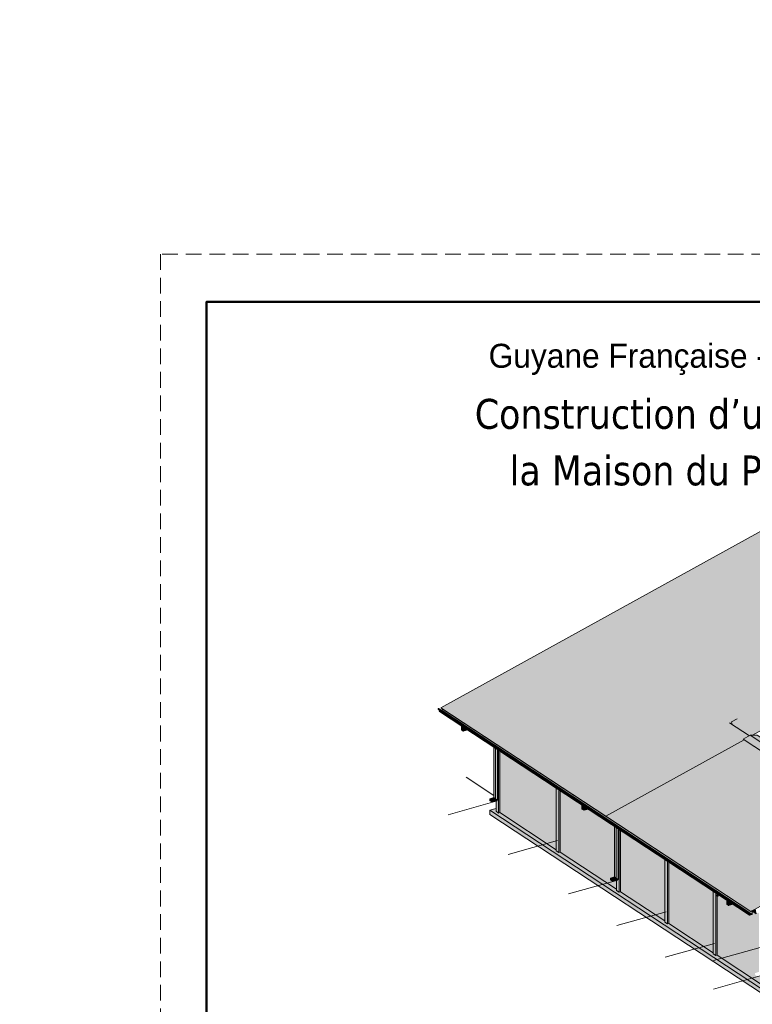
# Model space of a CAD drawing. Header units: millimetres. Extents: x 1567 to 2756, y -116 to 725.
# Tile 259 of 418: x 2532 to 2649, y 54 to 210. Entities that reach past the tile are written whole.
import ezdxf

# ---------------------------------------------------------------- set-up
doc = ezdxf.new("R2010")
doc.units = ezdxf.units.MM
doc.linetypes.add('CADWORK_12', pattern=[3.75, 2.5, -1.25])
doc.layers.add('Ech.1_1', color=7, linetype='Continuous')
doc.layers.add('Ech.1_50', color=7, linetype='Continuous')
doc.styles.add('franklin gothic book-i', font='txt', dxfattribs={"height": 1})
doc.styles.add('tahoma-', font='txt', dxfattribs={"height": 1})

# ---------------------------------------------------------------- blocks, each defined once
blk = doc.blocks.new('CDWK_PTTYP01')
at = {"color": 0, "linetype": 'Continuous', "lineweight": -2}
for p, q in [((-0.5, 0.5), (0.5, 0.5)), ((-0.5, -0.5), (-0.5, 0.5)), ((0.5, 0.5), (0.5, -0.5)), ((0.5, -0.5), (-0.5, -0.5))]:
    blk.add_line(p, q, dxfattribs=at)
blk.add_point((0, 0), dxfattribs=at)

msp = doc.modelspace()

# ---------------------------------------------------------------- hatches: boundary and pattern name
at = {"layer": 'Ech.1_1', "linetype": 'Continuous', "lineweight": 5, "true_color": 0xe6f1fc, "transparency": 33554687}
for points in [[(2648.203, 96.531), (2648.537, 96.535), (2682.284, 115.162), (2656.038, 132.398), (2598.958, 100.891), (2625.203, 83.655), (2647.236, 95.817), (2647.087, 95.915), (2648.203, 96.531)], [(2647.236, 95.817), (2625.203, 83.655), (2648.296, 68.489), (2671.296, 81.184), (2671.146, 81.282), (2670.18, 80.749), (2647.236, 95.817)]]:
    msp.add_hatch(color=7, dxfattribs=at).paths.add_polyline_path(points)
at = {"layer": 'Ech.1_1', "linetype": 'Continuous', "lineweight": 5, "true_color": 0xd7d7ea, "transparency": 33554687}
for points in [[(2647.896, 68.376), (2647.899, 68.377), (2598.56, 100.779), (2598.557, 100.778), (2598.554, 100.776), (2598.551, 100.774), (2598.548, 100.772), (2598.546, 100.769), (2598.544, 100.765), (2598.542, 100.762), (2598.541, 100.758), (2598.54, 100.754), (2598.54, 100.751), (2647.878, 68.348), (2647.878, 68.352), (2647.879, 68.356), (2647.88, 68.359), (2647.882, 68.363), (2647.884, 68.366), (2647.887, 68.369), (2647.889, 68.372), (2647.892, 68.374), (2647.896, 68.376)], [(2647.878, 68.348), (2598.54, 100.751), (2598.54, 100.696), (2647.878, 68.294), (2647.878, 68.348)], [(2647.878, 68.294), (2598.54, 100.696), (2598.54, 100.693), (2598.54, 100.691), (2598.541, 100.688), (2598.542, 100.686), (2598.544, 100.684), (2598.546, 100.682), (2598.547, 100.681), (2647.885, 68.279), (2647.884, 68.279), (2647.882, 68.281), (2647.881, 68.283), (2647.88, 68.285), (2647.879, 68.288), (2647.878, 68.291), (2647.878, 68.294)], [(2598.605, 100.792), (2598.56, 100.779), (2647.899, 68.377), (2647.944, 68.389), (2598.605, 100.792)], [(2647.947, 68.39), (2647.951, 68.39), (2647.954, 68.389), (2647.957, 68.388), (2598.619, 100.79), (2598.619, 100.79), (2598.616, 100.792), (2598.612, 100.793), (2598.609, 100.793), (2598.605, 100.792), (2647.944, 68.389), (2647.947, 68.39)], [(2647.919, 68.266), (2647.888, 68.277), (2647.886, 68.278), (2647.885, 68.279), (2647.884, 68.279), (2645.708, 69.708), (2598.623, 100.631), (2598.625, 100.628), (2598.629, 100.616), (2647.968, 68.213), (2647.963, 68.226), (2647.957, 68.237), (2647.949, 68.247), (2647.941, 68.255), (2647.936, 68.259), (2647.93, 68.262), (2647.919, 68.266)], [(2598.683, 100.428), (2648.022, 68.026), (2647.968, 68.213), (2598.629, 100.616), (2598.683, 100.428)], [(2648.022, 68.026), (2598.683, 100.428), (2598.687, 100.418), (2598.692, 100.408), (2598.699, 100.4), (2598.707, 100.393), (2598.709, 100.392), (2648.046, 67.99), (2648.038, 67.997), (2648.031, 68.005), (2648.025, 68.015), (2648.022, 68.026)], [(2648.077, 67.98), (2648.076, 67.98), (2648.065, 67.982), (2648.055, 67.985), (2648.047, 67.99), (2648.046, 67.99), (2645.507, 69.658), (2598.765, 100.355), (2598.765, 100.327), (2648.104, 67.925), (2648.104, 67.963), (2648.077, 67.98)], [(2598.773, 100.312), (2648.111, 67.91), (2648.11, 67.91), (2648.108, 67.912), (2648.106, 67.915), (2648.105, 67.918), (2648.104, 67.921), (2648.104, 67.925), (2598.765, 100.327), (2598.766, 100.324), (2598.766, 100.321), (2598.768, 100.318), (2598.769, 100.315), (2598.772, 100.313), (2598.773, 100.312)], [(2648.493, 68.016), (2648.495, 68.017), (2648.498, 68.019), (2648.5, 68.02), (2648.503, 68.023), (2648.505, 68.025), (2648.506, 68.028), (2648.508, 68.03), (2648.509, 68.033), (2648.509, 68.036), (2648.509, 68.039), (2599.171, 100.442), (2599.171, 100.439), (2599.17, 100.436), (2599.169, 100.433), (2599.168, 100.43), (2599.168, 100.43), (2647.957, 68.388), (2647.96, 68.386), (2647.962, 68.383), (2647.963, 68.38), (2647.964, 68.377), (2647.964, 68.373), (2647.964, 68.369), (2647.963, 68.365), (2647.963, 68.364), (2648.493, 68.016)], [(2648.462, 68.58), (2648.296, 68.489), (2599.171, 100.751), (2599.171, 100.442), (2648.509, 68.039), (2648.509, 68.549), (2648.462, 68.58)], [(2602.538, 97.839), (2602.236, 98.037), (2602.236, 97.389), (2602.538, 97.191), (2602.538, 97.839)], [(2602.831, 97.647), (2602.538, 97.839), (2602.538, 97.191), (2602.831, 97.58), (2602.831, 97.647)], [(2602.904, 97.599), (2602.831, 97.58), (2602.538, 97.191), (2603.253, 97.37), (2602.904, 97.599)], [(2602.831, 97.58), (2602.904, 97.599), (2602.831, 97.647), (2602.831, 97.58)], [(2607.388, 86.617), (2607.69, 86.419), (2607.69, 94.456), (2607.388, 94.654), (2607.388, 86.617)], [(2607.983, 86.195), (2607.983, 94.264), (2607.69, 94.456), (2607.69, 86.419), (2607.983, 86.195)], [(2607.063, 86.222), (2607.69, 86.419), (2607.388, 86.617), (2606.761, 86.42), (2607.063, 86.222)], [(2606.77, 86.107), (2607.072, 85.909), (2607.063, 86.222), (2606.761, 86.42), (2606.77, 86.107)], [(2607.072, 85.909), (2607.983, 86.195), (2607.69, 86.419), (2607.063, 86.222), (2607.072, 85.909)], [(2621.725, 85.238), (2621.424, 85.436), (2621.424, 84.788), (2621.725, 84.59), (2621.725, 85.238)], [(2622.018, 85.046), (2621.725, 85.238), (2621.725, 84.59), (2622.018, 84.979), (2622.018, 85.046)], [(2621.725, 84.59), (2622.44, 84.769), (2622.091, 84.998), (2622.018, 84.979), (2621.725, 84.59)], [(2622.018, 84.979), (2622.091, 84.998), (2622.018, 85.046), (2622.018, 84.979)], [(2626.576, 74.016), (2626.877, 73.818), (2626.877, 81.855), (2626.576, 82.053), (2626.576, 74.016)], [(2627.17, 81.663), (2626.877, 81.855), (2626.877, 73.818), (2627.17, 73.594), (2627.17, 81.663)], [(2626.25, 73.621), (2626.877, 73.818), (2626.576, 74.016), (2625.949, 73.819), (2626.25, 73.621)], [(2625.957, 73.506), (2626.259, 73.308), (2626.25, 73.621), (2625.949, 73.819), (2625.957, 73.506)], [(2626.259, 73.308), (2627.17, 73.594), (2626.877, 73.818), (2626.25, 73.621), (2626.259, 73.308)], [(2644.75, 70.117), (2644.448, 70.315), (2644.448, 69.667), (2644.75, 69.469), (2644.75, 70.117)], [(2645.043, 69.925), (2644.75, 70.117), (2644.75, 69.469), (2645.043, 69.858), (2645.043, 69.925)], [(2645.116, 69.877), (2645.043, 69.858), (2644.75, 69.469), (2645.465, 69.648), (2645.116, 69.877)], [(2645.043, 69.858), (2645.116, 69.877), (2645.043, 69.925), (2645.043, 69.858)], [(2648.076, 67.98), (2648.087, 67.98), (2648.09, 67.98), (2648.093, 67.98), (2648.096, 67.978), (2648.097, 67.978), (2648.098, 67.977), (2648.1, 67.975), (2648.102, 67.972), (2648.103, 67.969), (2648.104, 67.966), (2648.104, 67.963), (2648.104, 67.925), (2648.104, 67.921), (2648.105, 67.918), (2648.106, 67.915), (2648.108, 67.912), (2648.11, 67.91), (2648.111, 67.91), (2648.112, 67.909), (2648.115, 67.908), (2648.118, 67.907), (2648.121, 67.907), (2648.125, 67.908), (2648.493, 68.012), (2648.496, 68.013), (2648.499, 68.015), (2648.502, 68.017), (2648.505, 68.02), (2648.508, 68.023), (2648.51, 68.026), (2648.511, 68.029), (2648.513, 68.033), (2648.513, 68.037), (2648.514, 68.04), (2648.514, 68.55), (2648.509, 68.549), (2648.509, 68.039), (2648.509, 68.036), (2648.509, 68.033), (2648.508, 68.03), (2648.506, 68.028), (2648.505, 68.025), (2648.503, 68.023), (2648.5, 68.02), (2648.498, 68.019), (2648.495, 68.017), (2648.493, 68.016), (2648.125, 67.912), (2648.122, 67.912), (2648.12, 67.912), (2648.117, 67.912), (2648.115, 67.913), (2648.114, 67.914), (2648.113, 67.914), (2648.111, 67.916), (2648.11, 67.918), (2648.109, 67.92), (2648.108, 67.923), (2648.108, 67.926), (2648.108, 67.964), (2648.108, 67.968), (2648.107, 67.972), (2648.105, 67.975), (2648.103, 67.978), (2648.101, 67.981), (2648.099, 67.982), (2648.098, 67.983), (2648.095, 67.984), (2648.091, 67.985), (2648.087, 67.985), (2648.077, 67.985), (2648.067, 67.986), (2648.057, 67.99), (2648.05, 67.994), (2648.049, 67.995), (2648.041, 68.001), (2648.034, 68.009), (2648.029, 68.018), (2648.026, 68.028), (2647.972, 68.216), (2647.967, 68.229), (2647.961, 68.24), (2647.953, 68.25), (2647.944, 68.259), (2647.938, 68.263), (2647.933, 68.266), (2647.921, 68.271), (2647.891, 68.282), (2647.889, 68.282), (2647.888, 68.283), (2647.887, 68.283), (2647.886, 68.285), (2647.884, 68.286), (2647.883, 68.288), (2647.883, 68.29), (2647.882, 68.292), (2647.882, 68.295), (2647.882, 68.349), (2647.882, 68.352), (2647.883, 68.355), (2647.884, 68.358), (2647.885, 68.361), (2647.887, 68.364), (2647.889, 68.366), (2647.891, 68.368), (2647.894, 68.37), (2647.896, 68.371), (2647.899, 68.372), (2647.944, 68.385), (2647.946, 68.385), (2647.949, 68.385), (2647.952, 68.385), (2647.954, 68.384), (2647.955, 68.384), (2647.956, 68.382), (2647.958, 68.38), (2647.959, 68.377), (2647.96, 68.375), (2647.96, 68.372), (2647.96, 68.368), (2647.959, 68.365), (2647.958, 68.362), (2647.956, 68.359), (2647.954, 68.356), (2647.952, 68.354), (2647.949, 68.351), (2647.946, 68.35), (2647.944, 68.349), (2647.923, 68.343), (2647.923, 68.338), (2647.944, 68.344), (2647.947, 68.346), (2647.951, 68.348), (2647.954, 68.35), (2647.957, 68.353), (2647.96, 68.357), (2647.962, 68.361), (2647.963, 68.365), (2647.964, 68.369), (2647.964, 68.373), (2647.964, 68.377), (2647.963, 68.38), (2647.962, 68.383), (2647.96, 68.386), (2647.957, 68.388), (2647.957, 68.388), (2647.954, 68.389), (2647.951, 68.39), (2647.947, 68.39), (2647.944, 68.389), (2647.899, 68.377), (2647.896, 68.376), (2647.892, 68.374), (2647.889, 68.372), (2647.887, 68.369), (2647.884, 68.366), (2647.882, 68.363), (2647.88, 68.359), (2647.879, 68.356), (2647.878, 68.352), (2647.878, 68.348), (2647.878, 68.294), (2647.878, 68.291), (2647.879, 68.288), (2647.88, 68.285), (2647.881, 68.283), (2647.882, 68.281), (2647.884, 68.279), (2647.885, 68.279), (2647.886, 68.278), (2647.888, 68.277), (2647.919, 68.266), (2647.93, 68.262), (2647.936, 68.259), (2647.941, 68.255), (2647.949, 68.247), (2647.957, 68.237), (2647.963, 68.226), (2647.968, 68.213), (2648.022, 68.026), (2648.025, 68.015), (2648.031, 68.005), (2648.038, 67.997), (2648.046, 67.99), (2648.047, 67.99), (2648.055, 67.985), (2648.065, 67.982), (2648.076, 67.98)], [(2647.944, 68.344), (2647.923, 68.338), (2647.886, 68.362), (2647.885, 68.361), (2647.884, 68.358), (2647.883, 68.355), (2647.882, 68.352), (2647.882, 68.349), (2647.882, 68.3), (2647.938, 68.263), (2647.944, 68.259), (2647.953, 68.25), (2647.961, 68.24), (2647.967, 68.229), (2647.972, 68.216), (2648.025, 68.031), (2648.098, 67.983), (2648.099, 67.982), (2648.101, 67.981), (2648.103, 67.978), (2648.105, 67.975), (2648.107, 67.972), (2648.108, 67.968), (2648.108, 67.964), (2648.108, 67.926), (2648.108, 67.923), (2648.125, 67.912), (2648.493, 68.016), (2647.963, 68.364), (2647.962, 68.361), (2647.96, 68.357), (2647.957, 68.353), (2647.954, 68.35), (2647.951, 68.348), (2647.947, 68.346), (2647.944, 68.344)], [(2647.921, 68.271), (2647.933, 68.266), (2647.938, 68.263), (2647.882, 68.3), (2647.882, 68.297), (2647.921, 68.271)], [(2647.891, 68.282), (2647.921, 68.271), (2647.882, 68.297), (2647.882, 68.295), (2647.882, 68.292), (2647.883, 68.29), (2647.883, 68.288), (2647.884, 68.286), (2647.886, 68.285), (2647.891, 68.282)], [(2647.923, 68.343), (2647.888, 68.365), (2647.886, 68.362), (2647.923, 68.338), (2647.923, 68.343)], [(2647.888, 68.283), (2647.89, 68.282), (2647.886, 68.285), (2647.887, 68.283), (2647.888, 68.283)], [(2647.905, 68.374), (2647.899, 68.372), (2647.896, 68.371), (2647.894, 68.37), (2647.891, 68.368), (2647.889, 68.366), (2647.888, 68.365), (2647.923, 68.343), (2647.944, 68.349), (2647.905, 68.374)], [(2647.949, 68.385), (2647.946, 68.385), (2647.944, 68.385), (2647.905, 68.374), (2647.944, 68.349), (2647.946, 68.35), (2647.949, 68.351), (2647.952, 68.354), (2647.954, 68.356), (2647.956, 68.359), (2647.958, 68.362), (2647.959, 68.365), (2647.96, 68.368), (2647.96, 68.372), (2647.96, 68.375), (2647.959, 68.377), (2647.958, 68.38), (2647.956, 68.382), (2647.955, 68.384), (2647.954, 68.384), (2647.952, 68.385), (2647.949, 68.385)], [(2648.087, 67.985), (2648.091, 67.985), (2648.095, 67.984), (2648.098, 67.983), (2648.025, 68.031), (2648.026, 68.028), (2648.027, 68.025), (2648.087, 67.985)], [(2648.077, 67.985), (2648.087, 67.985), (2648.027, 68.025), (2648.029, 68.018), (2648.034, 68.009), (2648.041, 68.001), (2648.049, 67.995), (2648.05, 67.994), (2648.057, 67.99), (2648.067, 67.986), (2648.077, 67.985)], [(2648.087, 67.98), (2648.077, 67.98), (2648.104, 67.963), (2648.104, 67.966), (2648.103, 67.969), (2648.102, 67.972), (2648.1, 67.975), (2648.098, 67.977), (2648.097, 67.978), (2648.096, 67.978), (2648.093, 67.98), (2648.09, 67.98), (2648.087, 67.98)], [(2648.12, 67.912), (2648.122, 67.912), (2648.125, 67.912), (2648.108, 67.923), (2648.108, 67.923), (2648.109, 67.92), (2648.11, 67.918), (2648.111, 67.916), (2648.113, 67.914), (2648.114, 67.914), (2648.115, 67.913), (2648.117, 67.912), (2648.12, 67.912)], [(2648.509, 68.549), (2648.514, 68.55), (2648.465, 68.582), (2648.462, 68.58), (2648.509, 68.549)]]:
    msp.add_hatch(color=254, dxfattribs=at).paths.add_polyline_path(points)
at = {"layer": 'Ech.1_1', "linetype": 'Continuous', "lineweight": 5, "true_color": 0xddd7ea, "transparency": 33554687}
for points in [[(2670.18, 80.749), (2671.296, 81.365), (2648.203, 96.531), (2647.087, 95.915), (2670.18, 80.749)], [(2649.318, 96.545), (2648.203, 96.531), (2671.296, 81.365), (2672.411, 81.378), (2649.318, 96.545)]]:
    msp.add_hatch(color=254, dxfattribs=at).paths.add_polyline_path(points)
at = {"layer": 'Ech.1_1', "linetype": 'Continuous', "lineweight": 5, "true_color": 0xdcdcdc, "transparency": 33554687}
for points in [[(2607.983, 86.195), (2607.752, 86.123), (2607.752, 84.425), (2608.163, 84.155), (2608.163, 94.145), (2607.983, 94.264), (2607.983, 86.195)], [(2608.163, 84.155), (2608.372, 84.214), (2608.372, 94.008), (2608.163, 94.145), (2608.163, 84.155)], [(2617.756, 87.845), (2617.345, 88.115), (2617.345, 78.124), (2617.756, 77.854), (2617.756, 87.845)], [(2617.756, 77.854), (2617.966, 77.913), (2617.966, 87.707), (2617.756, 87.845), (2617.756, 77.854)], [(2627.559, 71.613), (2627.35, 71.554), (2626.939, 71.824), (2626.939, 72.02), (2617.966, 77.913), (2617.756, 77.854), (2617.345, 78.124), (2617.345, 78.321), (2608.372, 84.214), (2608.163, 84.155), (2607.752, 84.425), (2607.752, 84.875), (2606.749, 84.592), (2650.332, 55.97), (2652.422, 56.56), (2651.42, 57.218), (2651.42, 56.727), (2650.375, 56.432), (2649.964, 56.702), (2649.964, 56.899), (2642.909, 61.532), (2642.7, 61.473), (2642.289, 61.743), (2642.289, 61.939), (2635.234, 66.572), (2635.025, 66.513), (2634.614, 66.783), (2634.614, 66.98), (2627.559, 71.613)], [(2606.749, 83.915), (2650.332, 55.293), (2650.332, 55.97), (2606.749, 84.592), (2606.749, 83.915)], [(2627.17, 73.594), (2626.939, 73.522), (2626.939, 71.824), (2627.35, 71.554), (2627.35, 81.544), (2627.17, 81.663), (2627.17, 73.594)], [(2627.35, 71.554), (2627.559, 71.613), (2627.559, 81.407), (2627.35, 81.544), (2627.35, 71.554)], [(2635.025, 76.504), (2634.614, 76.774), (2634.614, 66.783), (2635.025, 66.513), (2635.025, 76.504)], [(2635.025, 66.513), (2635.234, 66.572), (2635.234, 76.366), (2635.025, 76.504), (2635.025, 66.513)], [(2642.7, 71.463), (2642.289, 71.733), (2642.289, 61.743), (2642.7, 61.473), (2642.7, 71.463)], [(2642.7, 61.473), (2642.909, 61.532), (2642.909, 71.326), (2642.7, 71.463), (2642.7, 61.473)]]:
    msp.add_hatch(color=254, dxfattribs=at).paths.add_polyline_path(points)
at = {"layer": 'Ech.1_1', "linetype": 'Continuous', "lineweight": 5, "true_color": 0xf8f8f8, "transparency": 33554687}
for points in [[(2617.345, 88.115), (2608.372, 94.008), (2608.372, 84.214), (2617.345, 78.321), (2617.345, 88.115)], [(2622.44, 84.769), (2621.725, 84.59), (2621.424, 84.788), (2621.424, 85.436), (2617.966, 87.707), (2617.966, 77.913), (2626.939, 72.02), (2626.939, 73.522), (2626.259, 73.308), (2625.957, 73.506), (2625.949, 73.819), (2626.576, 74.016), (2626.576, 82.053), (2622.44, 84.769)], [(2634.614, 76.774), (2627.559, 81.407), (2627.559, 71.613), (2634.614, 66.98), (2634.614, 76.774)], [(2642.289, 71.733), (2635.234, 76.366), (2635.234, 66.572), (2642.289, 61.939), (2642.289, 71.733)], [(2648.121, 67.907), (2648.118, 67.907), (2648.115, 67.908), (2648.112, 67.909), (2648.111, 67.91), (2648.11, 67.91), (2645.465, 69.648), (2644.75, 69.469), (2644.448, 69.667), (2644.448, 70.315), (2642.909, 71.326), (2642.909, 61.532), (2649.964, 56.899), (2649.964, 58.401), (2649.283, 58.187), (2648.982, 58.385), (2648.973, 58.698), (2649.6, 58.895), (2649.6, 68.194), (2649.454, 68.29), (2649.144, 68.119), (2648.514, 68.534), (2648.514, 68.04), (2648.513, 68.037), (2648.513, 68.033), (2648.511, 68.029), (2648.51, 68.026), (2648.508, 68.023), (2648.505, 68.02), (2648.502, 68.017), (2648.499, 68.015), (2648.496, 68.013), (2648.493, 68.012), (2648.125, 67.908), (2648.121, 67.907)]]:
    msp.add_hatch(color=7, dxfattribs=at).paths.add_polyline_path(points)
at = {"layer": 'Ech.1_1', "linetype": 'Continuous', "lineweight": 5, "true_color": 0xf7e0b3, "transparency": 33554687}
msp.add_hatch(color=254, dxfattribs=at).paths.add_polyline_path([(2648.962, 68.856), (2648.465, 68.582), (2648.514, 68.55), (2648.514, 68.534), (2649.144, 68.119), (2648.962, 68.856)])

# ---------------------------------------------------------------- linework, layer by layer
at = {"layer": 'Ech.1_1', "color": 254, "linetype": 'Continuous', "lineweight": 5}
for p, q in [((2646.096, 99.163), (2645.234, 98.687)), ((2644.913, 98.51), (2648.053, 96.448))]:
    msp.add_line(p, q, dxfattribs=at)
at = {"layer": 'Ech.1_1', "color": 185, "linetype": 'Continuous', "lineweight": 5}
msp.add_line((2645.321, 98.242), (2645.234, 98.687), dxfattribs=at)
at = {"layer": 'Ech.1_1', "color": 7, "linetype": 'Continuous', "lineweight": 5}
for p, q in [((2607.388, 86.959), (2602.998, 89.843)), ((2600.117, 83.882), (2607.957, 86.095)), ((2609.71, 77.582), (2617.551, 79.794)), ((2619.304, 71.281), (2627.144, 73.494)), ((2626.979, 66.241), (2634.819, 68.453)), ((2634.654, 61.201), (2642.494, 63.413)), ((2642.328, 60.673), (2649.751, 62.768)), ((2642.328, 56.16), (2650.169, 58.373))]:
    msp.add_line(p, q, dxfattribs=at)
at = {"layer": 'Ech.1_1', "color": 251, "linetype": 'Continuous', "lineweight": 50}
msp.add_lwpolyline([(2561.72, -115.512), (2561.72, 165.488), (2755.72, 165.488), (2755.72, -115.512), (2561.72, -115.512)], close=True, dxfattribs=at)
at = {"layer": 'Ech.1_1', "color": 7, "linetype": 'Continuous', "lineweight": 5}
for points in [[(2648.203, 96.531), (2648.537, 96.535), (2682.284, 115.162), (2656.038, 132.398), (2598.958, 100.891), (2625.203, 83.655), (2647.236, 95.817), (2647.087, 95.915), (2648.203, 96.531)], [(2647.896, 68.376), (2647.899, 68.377), (2598.56, 100.779), (2598.557, 100.778), (2598.554, 100.776), (2598.551, 100.774), (2598.548, 100.772), (2598.546, 100.769), (2598.544, 100.765), (2598.542, 100.762), (2598.541, 100.758), (2598.54, 100.754), (2598.54, 100.751), (2647.878, 68.348), (2647.878, 68.352), (2647.879, 68.356), (2647.88, 68.359), (2647.882, 68.363), (2647.884, 68.366), (2647.887, 68.369), (2647.889, 68.372), (2647.892, 68.374), (2647.896, 68.376)], [(2647.878, 68.348), (2598.54, 100.751), (2598.54, 100.696), (2647.878, 68.294), (2647.878, 68.348)], [(2647.878, 68.294), (2598.54, 100.696), (2598.54, 100.693), (2598.54, 100.691), (2598.541, 100.688), (2598.542, 100.686), (2598.544, 100.684), (2598.546, 100.682), (2598.547, 100.681), (2647.885, 68.279), (2647.884, 68.279), (2647.882, 68.281), (2647.881, 68.283), (2647.88, 68.285), (2647.879, 68.288), (2647.878, 68.291), (2647.878, 68.294)], [(2598.605, 100.792), (2598.56, 100.779), (2647.899, 68.377), (2647.944, 68.389), (2598.605, 100.792)], [(2647.947, 68.39), (2647.951, 68.39), (2647.954, 68.389), (2647.957, 68.388), (2598.619, 100.79), (2598.619, 100.79), (2598.616, 100.792), (2598.612, 100.793), (2598.609, 100.793), (2598.605, 100.792), (2647.944, 68.389), (2647.947, 68.39)], [(2647.919, 68.266), (2647.888, 68.277), (2647.886, 68.278), (2647.885, 68.279), (2647.884, 68.279), (2645.708, 69.708), (2598.623, 100.631), (2598.625, 100.628), (2598.629, 100.616), (2647.968, 68.213), (2647.963, 68.226), (2647.957, 68.237), (2647.949, 68.247), (2647.941, 68.255), (2647.936, 68.259), (2647.93, 68.262), (2647.919, 68.266)], [(2598.683, 100.428), (2648.022, 68.026), (2647.968, 68.213), (2598.629, 100.616), (2598.683, 100.428)], [(2648.022, 68.026), (2598.683, 100.428), (2598.687, 100.418), (2598.692, 100.408), (2598.699, 100.4), (2598.707, 100.393), (2598.709, 100.392), (2648.046, 67.99), (2648.038, 67.997), (2648.031, 68.005), (2648.025, 68.015), (2648.022, 68.026)], [(2648.077, 67.98), (2648.076, 67.98), (2648.065, 67.982), (2648.055, 67.985), (2648.047, 67.99), (2648.046, 67.99), (2645.507, 69.658), (2598.765, 100.355), (2598.765, 100.327), (2648.104, 67.925), (2648.104, 67.963), (2648.077, 67.98)], [(2598.773, 100.312), (2648.111, 67.91), (2648.11, 67.91), (2648.108, 67.912), (2648.106, 67.915), (2648.105, 67.918), (2648.104, 67.921), (2648.104, 67.925), (2598.765, 100.327), (2598.766, 100.324), (2598.766, 100.321), (2598.768, 100.318), (2598.769, 100.315), (2598.772, 100.313), (2598.773, 100.312)], [(2648.493, 68.016), (2648.495, 68.017), (2648.498, 68.019), (2648.5, 68.02), (2648.503, 68.023), (2648.505, 68.025), (2648.506, 68.028), (2648.508, 68.03), (2648.509, 68.033), (2648.509, 68.036), (2648.509, 68.039), (2599.171, 100.442), (2599.171, 100.439), (2599.17, 100.436), (2599.169, 100.433), (2599.168, 100.43), (2599.168, 100.43), (2647.957, 68.388), (2647.96, 68.386), (2647.962, 68.383), (2647.963, 68.38), (2647.964, 68.377), (2647.964, 68.373), (2647.964, 68.369), (2647.963, 68.365), (2647.963, 68.364), (2648.493, 68.016)], [(2648.462, 68.58), (2648.296, 68.489), (2599.171, 100.751), (2599.171, 100.442), (2648.509, 68.039), (2648.509, 68.549), (2648.462, 68.58)], [(2602.538, 97.839), (2602.236, 98.037), (2602.236, 97.389), (2602.538, 97.191), (2602.538, 97.839)], [(2602.831, 97.647), (2602.538, 97.839), (2602.538, 97.191), (2602.831, 97.58), (2602.831, 97.647)], [(2602.904, 97.599), (2602.831, 97.58), (2602.538, 97.191), (2603.253, 97.37), (2602.904, 97.599)], [(2602.831, 97.58), (2602.904, 97.599), (2602.831, 97.647), (2602.831, 97.58)], [(2647.236, 95.817), (2625.203, 83.655), (2648.296, 68.489), (2671.296, 81.184), (2671.146, 81.282), (2670.18, 80.749), (2647.236, 95.817)], [(2670.18, 80.749), (2671.296, 81.365), (2648.203, 96.531), (2647.087, 95.915), (2670.18, 80.749)], [(2649.318, 96.545), (2648.203, 96.531), (2671.296, 81.365), (2672.411, 81.378), (2649.318, 96.545)], [(2607.388, 86.617), (2607.69, 86.419), (2607.69, 94.456), (2607.388, 94.654), (2607.388, 86.617)], [(2607.983, 86.195), (2607.983, 94.264), (2607.69, 94.456), (2607.69, 86.419), (2607.983, 86.195)], [(2607.983, 86.195), (2607.752, 86.123), (2607.752, 84.425), (2608.163, 84.155), (2608.163, 94.145), (2607.983, 94.264), (2607.983, 86.195)], [(2608.163, 84.155), (2608.372, 84.214), (2608.372, 94.008), (2608.163, 94.145), (2608.163, 84.155)], [(2617.345, 88.115), (2608.372, 94.008), (2608.372, 84.214), (2617.345, 78.321), (2617.345, 88.115)], [(2617.756, 87.845), (2617.345, 88.115), (2617.345, 78.124), (2617.756, 77.854), (2617.756, 87.845)], [(2617.756, 77.854), (2617.966, 77.913), (2617.966, 87.707), (2617.756, 87.845), (2617.756, 77.854)], [(2607.063, 86.222), (2607.69, 86.419), (2607.388, 86.617), (2606.761, 86.42), (2607.063, 86.222)], [(2606.77, 86.107), (2607.072, 85.909), (2607.063, 86.222), (2606.761, 86.42), (2606.77, 86.107)], [(2607.072, 85.909), (2607.983, 86.195), (2607.69, 86.419), (2607.063, 86.222), (2607.072, 85.909)], [(2622.44, 84.769), (2621.725, 84.59), (2621.424, 84.788), (2621.424, 85.436), (2617.966, 87.707), (2617.966, 77.913), (2626.939, 72.02), (2626.939, 73.522), (2626.259, 73.308), (2625.957, 73.506), (2625.949, 73.819), (2626.576, 74.016), (2626.576, 82.053), (2622.44, 84.769)], [(2606.749, 83.915), (2650.332, 55.293), (2650.332, 55.97), (2606.749, 84.592), (2606.749, 83.915)], [(2621.725, 85.238), (2621.424, 85.436), (2621.424, 84.788), (2621.725, 84.59), (2621.725, 85.238)], [(2622.018, 85.046), (2621.725, 85.238), (2621.725, 84.59), (2622.018, 84.979), (2622.018, 85.046)], [(2621.725, 84.59), (2622.44, 84.769), (2622.091, 84.998), (2622.018, 84.979), (2621.725, 84.59)], [(2622.018, 84.979), (2622.091, 84.998), (2622.018, 85.046), (2622.018, 84.979)], [(2626.576, 74.016), (2626.877, 73.818), (2626.877, 81.855), (2626.576, 82.053), (2626.576, 74.016)], [(2627.17, 81.663), (2626.877, 81.855), (2626.877, 73.818), (2627.17, 73.594), (2627.17, 81.663)], [(2627.17, 73.594), (2626.939, 73.522), (2626.939, 71.824), (2627.35, 71.554), (2627.35, 81.544), (2627.17, 81.663), (2627.17, 73.594)], [(2627.35, 71.554), (2627.559, 71.613), (2627.559, 81.407), (2627.35, 81.544), (2627.35, 71.554)], [(2634.614, 76.774), (2627.559, 81.407), (2627.559, 71.613), (2634.614, 66.98), (2634.614, 76.774)], [(2635.025, 76.504), (2634.614, 76.774), (2634.614, 66.783), (2635.025, 66.513), (2635.025, 76.504)], [(2635.025, 66.513), (2635.234, 66.572), (2635.234, 76.366), (2635.025, 76.504), (2635.025, 66.513)], [(2642.289, 71.733), (2635.234, 76.366), (2635.234, 66.572), (2642.289, 61.939), (2642.289, 71.733)], [(2626.25, 73.621), (2626.877, 73.818), (2626.576, 74.016), (2625.949, 73.819), (2626.25, 73.621)], [(2625.957, 73.506), (2626.259, 73.308), (2626.25, 73.621), (2625.949, 73.819), (2625.957, 73.506)], [(2626.259, 73.308), (2627.17, 73.594), (2626.877, 73.818), (2626.25, 73.621), (2626.259, 73.308)], [(2642.7, 71.463), (2642.289, 71.733), (2642.289, 61.743), (2642.7, 61.473), (2642.7, 71.463)], [(2642.7, 61.473), (2642.909, 61.532), (2642.909, 71.326), (2642.7, 71.463), (2642.7, 61.473)], [(2644.75, 70.117), (2644.448, 70.315), (2644.448, 69.667), (2644.75, 69.469), (2644.75, 70.117)], [(2645.043, 69.925), (2644.75, 70.117), (2644.75, 69.469), (2645.043, 69.858), (2645.043, 69.925)], [(2645.116, 69.877), (2645.043, 69.858), (2644.75, 69.469), (2645.465, 69.648), (2645.116, 69.877)], [(2645.043, 69.858), (2645.116, 69.877), (2645.043, 69.925), (2645.043, 69.858)], [(2648.076, 67.98), (2648.087, 67.98), (2648.09, 67.98), (2648.093, 67.98), (2648.096, 67.978), (2648.097, 67.978), (2648.098, 67.977), (2648.1, 67.975), (2648.102, 67.972), (2648.103, 67.969), (2648.104, 67.966), (2648.104, 67.963), (2648.104, 67.925), (2648.104, 67.921), (2648.105, 67.918), (2648.106, 67.915), (2648.108, 67.912), (2648.11, 67.91), (2648.111, 67.91), (2648.112, 67.909), (2648.115, 67.908), (2648.118, 67.907), (2648.121, 67.907), (2648.125, 67.908), (2648.493, 68.012), (2648.496, 68.013), (2648.499, 68.015), (2648.502, 68.017), (2648.505, 68.02), (2648.508, 68.023), (2648.51, 68.026), (2648.511, 68.029), (2648.513, 68.033), (2648.513, 68.037), (2648.514, 68.04), (2648.514, 68.55), (2648.509, 68.549), (2648.509, 68.039), (2648.509, 68.036), (2648.509, 68.033), (2648.508, 68.03), (2648.506, 68.028), (2648.505, 68.025), (2648.503, 68.023), (2648.5, 68.02), (2648.498, 68.019), (2648.495, 68.017), (2648.493, 68.016), (2648.125, 67.912), (2648.122, 67.912), (2648.12, 67.912), (2648.117, 67.912), (2648.115, 67.913), (2648.114, 67.914), (2648.113, 67.914), (2648.111, 67.916), (2648.11, 67.918), (2648.109, 67.92), (2648.108, 67.923), (2648.108, 67.926), (2648.108, 67.964), (2648.108, 67.968), (2648.107, 67.972), (2648.105, 67.975), (2648.103, 67.978), (2648.101, 67.981), (2648.099, 67.982), (2648.098, 67.983), (2648.095, 67.984), (2648.091, 67.985), (2648.087, 67.985), (2648.077, 67.985), (2648.067, 67.986), (2648.057, 67.99), (2648.05, 67.994), (2648.049, 67.995), (2648.041, 68.001), (2648.034, 68.009), (2648.029, 68.018), (2648.026, 68.028), (2647.972, 68.216), (2647.967, 68.229), (2647.961, 68.24), (2647.953, 68.25), (2647.944, 68.259), (2647.938, 68.263), (2647.933, 68.266), (2647.921, 68.271), (2647.891, 68.282), (2647.889, 68.282), (2647.888, 68.283), (2647.887, 68.283), (2647.886, 68.285), (2647.884, 68.286), (2647.883, 68.288), (2647.883, 68.29), (2647.882, 68.292), (2647.882, 68.295), (2647.882, 68.349), (2647.882, 68.352), (2647.883, 68.355), (2647.884, 68.358), (2647.885, 68.361), (2647.887, 68.364), (2647.889, 68.366), (2647.891, 68.368), (2647.894, 68.37), (2647.896, 68.371), (2647.899, 68.372), (2647.944, 68.385), (2647.946, 68.385), (2647.949, 68.385), (2647.952, 68.385), (2647.954, 68.384), (2647.955, 68.384), (2647.956, 68.382), (2647.958, 68.38), (2647.959, 68.377), (2647.96, 68.375), (2647.96, 68.372), (2647.96, 68.368), (2647.959, 68.365), (2647.958, 68.362), (2647.956, 68.359), (2647.954, 68.356), (2647.952, 68.354), (2647.949, 68.351), (2647.946, 68.35), (2647.944, 68.349), (2647.923, 68.343), (2647.923, 68.338), (2647.944, 68.344), (2647.947, 68.346), (2647.951, 68.348), (2647.954, 68.35), (2647.957, 68.353), (2647.96, 68.357), (2647.962, 68.361), (2647.963, 68.365), (2647.964, 68.369), (2647.964, 68.373), (2647.964, 68.377), (2647.963, 68.38), (2647.962, 68.383), (2647.96, 68.386), (2647.957, 68.388), (2647.957, 68.388), (2647.954, 68.389), (2647.951, 68.39), (2647.947, 68.39), (2647.944, 68.389), (2647.899, 68.377), (2647.896, 68.376), (2647.892, 68.374), (2647.889, 68.372), (2647.887, 68.369), (2647.884, 68.366), (2647.882, 68.363), (2647.88, 68.359), (2647.879, 68.356), (2647.878, 68.352), (2647.878, 68.348), (2647.878, 68.294), (2647.878, 68.291), (2647.879, 68.288), (2647.88, 68.285), (2647.881, 68.283), (2647.882, 68.281), (2647.884, 68.279), (2647.885, 68.279), (2647.886, 68.278), (2647.888, 68.277), (2647.919, 68.266), (2647.93, 68.262), (2647.936, 68.259), (2647.941, 68.255), (2647.949, 68.247), (2647.957, 68.237), (2647.963, 68.226), (2647.968, 68.213), (2648.022, 68.026), (2648.025, 68.015), (2648.031, 68.005), (2648.038, 67.997), (2648.046, 67.99), (2648.047, 67.99), (2648.055, 67.985), (2648.065, 67.982), (2648.076, 67.98)], [(2647.944, 68.344), (2647.923, 68.338), (2647.886, 68.362), (2647.885, 68.361), (2647.884, 68.358), (2647.883, 68.355), (2647.882, 68.352), (2647.882, 68.349), (2647.882, 68.3), (2647.938, 68.263), (2647.944, 68.259), (2647.953, 68.25), (2647.961, 68.24), (2647.967, 68.229), (2647.972, 68.216), (2648.025, 68.031), (2648.098, 67.983), (2648.099, 67.982), (2648.101, 67.981), (2648.103, 67.978), (2648.105, 67.975), (2648.107, 67.972), (2648.108, 67.968), (2648.108, 67.964), (2648.108, 67.926), (2648.108, 67.923), (2648.125, 67.912), (2648.493, 68.016), (2647.963, 68.364), (2647.962, 68.361), (2647.96, 68.357), (2647.957, 68.353), (2647.954, 68.35), (2647.951, 68.348), (2647.947, 68.346), (2647.944, 68.344)], [(2647.921, 68.271), (2647.933, 68.266), (2647.938, 68.263), (2647.882, 68.3), (2647.882, 68.297), (2647.921, 68.271)], [(2647.891, 68.282), (2647.921, 68.271), (2647.882, 68.297), (2647.882, 68.295), (2647.882, 68.292), (2647.883, 68.29), (2647.883, 68.288), (2647.884, 68.286), (2647.886, 68.285), (2647.891, 68.282)], [(2647.923, 68.343), (2647.888, 68.365), (2647.886, 68.362), (2647.923, 68.338), (2647.923, 68.343)], [(2647.888, 68.283), (2647.89, 68.282), (2647.886, 68.285), (2647.887, 68.283), (2647.888, 68.283)], [(2647.905, 68.374), (2647.899, 68.372), (2647.896, 68.371), (2647.894, 68.37), (2647.891, 68.368), (2647.889, 68.366), (2647.888, 68.365), (2647.923, 68.343), (2647.944, 68.349), (2647.905, 68.374)], [(2647.949, 68.385), (2647.946, 68.385), (2647.944, 68.385), (2647.905, 68.374), (2647.944, 68.349), (2647.946, 68.35), (2647.949, 68.351), (2647.952, 68.354), (2647.954, 68.356), (2647.956, 68.359), (2647.958, 68.362), (2647.959, 68.365), (2647.96, 68.368), (2647.96, 68.372), (2647.96, 68.375), (2647.959, 68.377), (2647.958, 68.38), (2647.956, 68.382), (2647.955, 68.384), (2647.954, 68.384), (2647.952, 68.385), (2647.949, 68.385)], [(2648.087, 67.985), (2648.091, 67.985), (2648.095, 67.984), (2648.098, 67.983), (2648.025, 68.031), (2648.026, 68.028), (2648.027, 68.025), (2648.087, 67.985)], [(2648.077, 67.985), (2648.087, 67.985), (2648.027, 68.025), (2648.029, 68.018), (2648.034, 68.009), (2648.041, 68.001), (2648.049, 67.995), (2648.05, 67.994), (2648.057, 67.99), (2648.067, 67.986), (2648.077, 67.985)], [(2648.087, 67.98), (2648.077, 67.98), (2648.104, 67.963), (2648.104, 67.966), (2648.103, 67.969), (2648.102, 67.972), (2648.1, 67.975), (2648.098, 67.977), (2648.097, 67.978), (2648.096, 67.978), (2648.093, 67.98), (2648.09, 67.98), (2648.087, 67.98)], [(2648.12, 67.912), (2648.122, 67.912), (2648.125, 67.912), (2648.108, 67.923), (2648.108, 67.923), (2648.109, 67.92), (2648.11, 67.918), (2648.111, 67.916), (2648.113, 67.914), (2648.114, 67.914), (2648.115, 67.913), (2648.117, 67.912), (2648.12, 67.912)], [(2648.509, 68.549), (2648.514, 68.55), (2648.465, 68.582), (2648.462, 68.58), (2648.509, 68.549)], [(2648.962, 68.856), (2648.465, 68.582), (2648.514, 68.55), (2648.514, 68.534), (2649.144, 68.119), (2648.962, 68.856)]]:
    msp.add_lwpolyline(points, close=True, dxfattribs=at)
for points in [[(2649.964, 56.899), (2642.909, 61.532), (2642.7, 61.473), (2642.289, 61.743), (2642.289, 61.939), (2635.234, 66.572), (2635.025, 66.513), (2634.614, 66.783), (2634.614, 66.98), (2627.559, 71.613), (2627.559, 71.613), (2627.35, 71.554), (2626.939, 71.824), (2626.939, 72.02), (2617.966, 77.913), (2617.756, 77.854), (2617.345, 78.124), (2617.345, 78.321), (2608.372, 84.214), (2608.163, 84.155), (2607.752, 84.425), (2607.752, 84.875), (2606.749, 84.592), (2650.332, 55.97)], [(2649.144, 68.119), (2648.514, 68.534), (2648.514, 68.04), (2648.513, 68.037), (2648.513, 68.033), (2648.511, 68.029), (2648.51, 68.026), (2648.508, 68.023), (2648.505, 68.02), (2648.502, 68.017), (2648.499, 68.015), (2648.496, 68.013), (2648.493, 68.012), (2648.125, 67.908), (2648.121, 67.907), (2648.121, 67.907), (2648.118, 67.907), (2648.115, 67.908), (2648.112, 67.909), (2648.111, 67.91), (2648.11, 67.91), (2645.465, 69.648), (2644.75, 69.469), (2644.448, 69.667), (2644.448, 70.315), (2642.909, 71.326), (2642.909, 61.532), (2649.964, 56.899)]]:
    msp.add_lwpolyline(points, dxfattribs=at)
at = {"layer": 'Ech.1_50', "color": 1, "linetype": 'CADWORK_12', "lineweight": 5}
msp.add_lwpolyline([(2748.399, 173.058), (2554.353, 173.058), (2554.353, -110.839), (2223.06, -110.839), (2223.06, 717.364), (2748.399, 717.364), (2748.399, 173.058)], close=True, dxfattribs=at)

# ---------------------------------------------------------------- block references
at = {"layer": 'Ech.1_1', "color": 8, "lineweight": 5, "xscale": 0.1875, "yscale": 0.1875, "zscale": 0.1875}
msp.add_blockref('CDWK_PTTYP01', (2642.986, 71.044), dxfattribs=at)

# ---------------------------------------------------------------- texts
at = {"layer": 'Ech.1_1', "color": 7, "linetype": 'Continuous', "style": 'franklin gothic book-i', "width": 0.99}
msp.add_text('Guyane Française - Commune Maripasoula', height=3.8085, dxfattribs=at).set_placement((2606.576, 154.985))

# ---------------------------------------------------------------- next in the draw order: texts
at = {"layer": 'Ech.1_1', "color": 7, "linetype": 'Continuous', "char_height": 5, "attachment_point": 1, "style": 'tahoma-', "bg_fill": 3, "box_fill_scale": 1.15, "bg_fill_color": 256, "bg_fill_true_color": 13158600, "bg_fill_transparency": 33554687}
for s, insert in [('\\A1;\\fTahoma|b0|i0;\\W0.990000;\\H4.752200; Construction d’un atelier mécanique à ', (2602.604, 150.027)), ('\\A1;\\fTahoma|b0|i0;\\W0.990000;\\H4.744900;la Maison du Parc de Maripasoula ', (2609.932, 141.027))]:
    msp.add_mtext(s, dxfattribs=dict(at, insert=insert))

doc.saveas('drawing.dxf')
